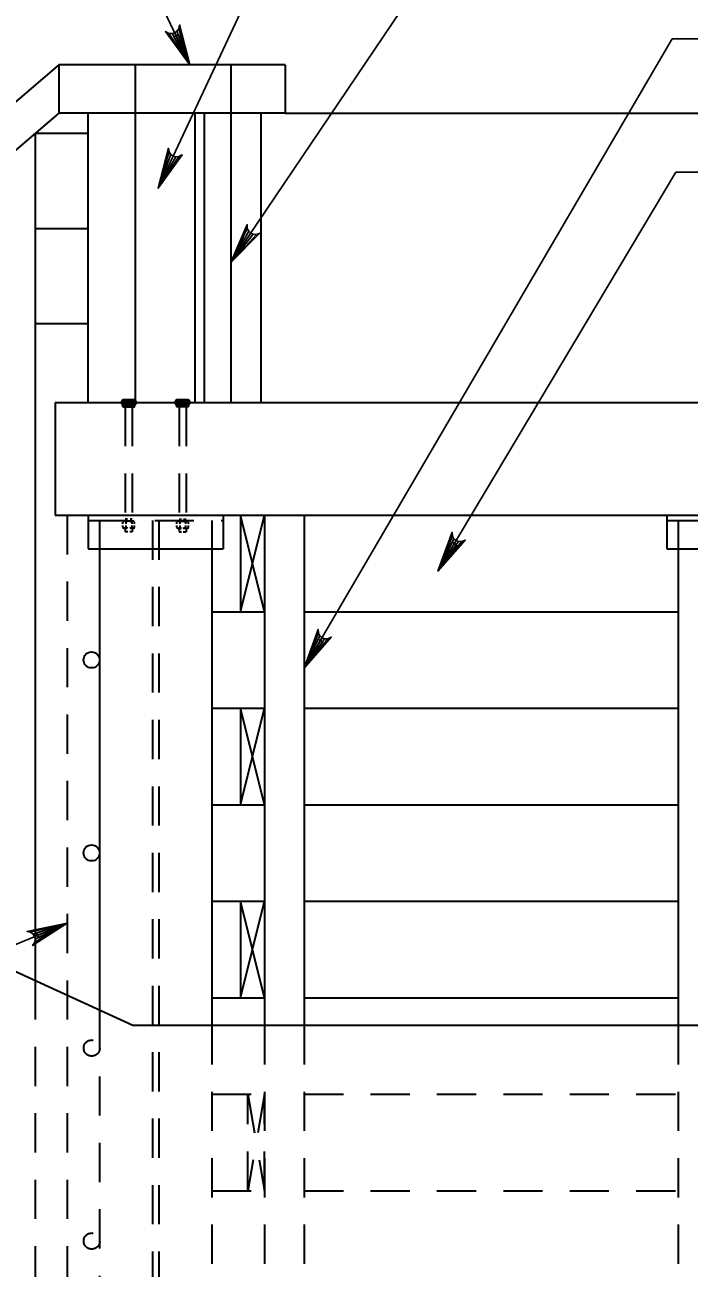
# Model space of a CAD drawing. Extents: x -6.4 to 73.1, y -66 to 0.
# Drawn here: x 41.656 to 44.097, y -63.125 to -58.56 of the extents above; entities that cross this region are included whole.
import ezdxf

# ---------------------------------------------------------------- set-up
doc = ezdxf.new("R2010")
doc.units = 0
doc.header["$LTSCALE"] = 0.048
doc.header["$PDMODE"] = 32
doc.header["$PDSIZE"] = 0.024
doc.linetypes.add('MEDIUM_DASHED', pattern=[4.5, 3, -1.5])
for name, color, linetype, lineweight in [('3', 7, 'Continuous', 35), ('4', 7, 'Continuous', 25), ('52', 7, 'Continuous', 25), ('8', 7, 'Continuous', 25)]:
    doc.layers.add(name, color=color, linetype=linetype, lineweight=lineweight)

msp = doc.modelspace()

# ---------------------------------------------------------------- hatches: boundary and pattern name
at = {"layer": '4'}
for points in [[(42.26258, -58.70642), (42.22067, -58.5955), (42.20292, -58.604)], [(43.17392, -60.565), (43.24292, -60.46867), (43.226, -60.45858)], [(42.68233, -60.922), (42.7505, -60.825), (42.7335, -60.81508)], [(41.812, -61.8575), (41.699, -61.89325), (41.7065, -61.91142)]]:
    msp.add_hatch(color=256, dxfattribs=at).paths.add_polyline_path(points)

# ---------------------------------------------------------------- linework, layer by layer
at = {"layer": '3'}
for p, q in [((41.78142, -58.70642), (39.35275, -60.777)), ((42.61283, -58.70642), (41.78142, -58.70642)), ((41.78142, -58.70642), (41.78142, -58.88358)), ((42.06075, -58.70642), (42.06075, -58.88358)), ((42.41308, -58.70642), (42.41308, -59.9465)), ((42.61283, -58.70642), (42.61283, -58.88358)), ((41.78142, -58.88358), (39.35275, -60.95417)), ((42.61283, -58.88358), (41.78142, -58.88358)), ((41.88692, -58.88358), (41.88692, -59.9465)), ((42.06075, -58.88358), (42.06075, -59.9465)), ((42.28092, -58.88358), (42.28092, -59.9465)), ((42.31483, -58.88358), (42.31483, -59.9465)), ((42.52317, -58.88358), (42.52317, -59.9465)), ((42.61283, -58.88358), (48.03658, -58.88358)), ((41.69333, -58.95767), (41.88692, -58.95767)), ((41.69333, -58.95867), (41.69333, -62.06792)), ((41.69333, -59.307), (41.88692, -59.307)), ((41.69333, -59.65625), (41.88692, -59.65625)), ((41.76775, -59.9465), (48.03658, -59.9465)), ((41.76775, -59.9465), (41.76775, -60.35992)), ((42.0165, -59.96242), (42.0165, -59.95025)), ((42.05417, -59.9465), (42.02183, -59.9465)), ((42.02758, -59.95025), (42.02758, -59.96242)), ((42.04883, -59.95025), (42.04883, -59.96242)), ((42.21933, -59.9465), (42.25167, -59.9465)), ((42.22467, -59.95025), (42.22467, -59.96242)), ((42.24592, -59.95025), (42.24592, -59.96242)), ((42.257, -59.96242), (42.257, -59.95025)), ((41.76775, -60.35992), (48.03658, -60.35992)), ((41.88917, -60.35992), (41.88917, -60.48292)), ((42.01608, -60.39133), (42.01608, -60.386)), ((42.05383, -60.38225), (42.02142, -60.38225)), ((42.03358, -60.375), (42.02467, -60.375)), ((42.02717, -60.386), (42.02717, -60.39133)), ((42.05092, -60.375), (42.04258, -60.375)), ((42.0485, -60.386), (42.0485, -60.39133)), ((42.05875, -60.39133), (42.05875, -60.386)), ((42.21467, -60.39192), (42.21467, -60.386)), ((42.21967, -60.38225), (42.252, -60.38225)), ((42.2225, -60.375), (42.232, -60.375)), ((42.225, -60.386), (42.225, -60.39192)), ((42.23917, -60.375), (42.24875, -60.375)), ((42.24633, -60.386), (42.24633, -60.39192)), ((42.25733, -60.39192), (42.25733, -60.386)), ((42.38433, -60.35992), (42.38433, -60.48292)), ((42.44825, -60.35992), (42.44825, -60.71425)), ((42.44825, -60.71425), (42.53683, -60.35992)), ((42.53683, -60.35992), (42.53683, -62.23267)), ((42.68233, -60.35992), (42.68233, -62.23267)), ((44.01517, -60.35992), (44.01517, -60.48292)), ((42.01608, -60.40433), (42.01608, -60.39808)), ((42.0325, -60.40808), (42.02142, -60.40808)), ((42.02467, -60.40808), (42.02467, -60.42092)), ((42.03417, -60.42092), (42.02467, -60.42092)), ((42.02717, -60.39808), (42.02717, -60.40433)), ((42.05092, -60.42092), (42.04142, -60.42092)), ((42.05383, -60.40808), (42.043, -60.40808)), ((42.0485, -60.39808), (42.0485, -60.40433)), ((42.05092, -60.40808), (42.05092, -60.42092)), ((42.05875, -60.40433), (42.05875, -60.39808)), ((42.21467, -60.40433), (42.21467, -60.398)), ((42.21967, -60.40808), (42.232, -60.40808)), ((42.2225, -60.40808), (42.2225, -60.42092)), ((42.2225, -60.42092), (42.232, -60.42092)), ((42.225, -60.398), (42.225, -60.40433)), ((42.238, -60.40808), (42.252, -60.40808)), ((42.238, -60.42092), (42.24875, -60.42092)), ((42.24633, -60.398), (42.24633, -60.40433)), ((42.24875, -60.40808), (42.24875, -60.42092)), ((42.25733, -60.40433), (42.25733, -60.398)), ((41.88917, -60.48292), (42.38433, -60.48292)), ((41.93017, -60.48292), (41.93017, -62.1765)), ((42.34333, -60.48292), (42.34333, -62.23267)), ((44.01517, -60.48292), (44.51033, -60.48292)), ((44.05617, -60.48292), (44.05617, -62.23267)), ((42.34333, -60.71425), (42.53683, -60.71425)), ((42.68233, -60.71425), (44.05617, -60.71425)), ((39.53575, -61.07825), (42.0525, -62.23267)), ((42.34333, -61.06858), (42.53683, -61.06858)), ((42.44825, -61.06858), (42.44825, -61.42292)), ((42.44825, -61.42292), (42.53683, -61.06858)), ((42.68233, -61.06858), (44.05617, -61.06858)), ((42.34333, -61.42292), (42.53683, -61.42292)), ((42.68233, -61.42292), (44.05617, -61.42292)), ((42.34333, -61.77725), (42.53683, -61.77725)), ((42.44825, -61.77725), (42.44825, -62.13158)), ((42.44825, -62.13158), (42.53683, -61.77725)), ((42.68233, -61.77725), (44.05617, -61.77725)), ((42.34333, -62.13158), (42.53683, -62.13158)), ((42.68233, -62.13158), (44.05617, -62.13158)), ((42.0525, -62.23267), (48.03658, -62.23267))]:
    msp.add_line(p, q, dxfattribs=at)
at = {"layer": '3', "linetype": 'MEDIUM_DASHED'}
for p, q in [((42.02475, -59.96242), (42.02475, -60.38225)), ((42.05092, -59.96242), (42.05092, -60.38225)), ((42.22258, -59.96242), (42.22258, -60.38225)), ((42.24875, -59.96242), (42.24875, -60.38225)), ((41.812, -60.35992), (41.812, -63.54892)), ((41.69333, -62.06792), (41.69333, -63.54892)), ((41.93017, -62.1765), (41.93017, -64.00767)), ((42.34333, -62.23267), (42.34333, -64.0185)), ((42.53683, -62.23267), (42.53683, -63.54892)), ((42.68233, -62.23267), (42.68233, -63.54892)), ((44.05617, -62.23267), (44.05617, -64.00767)), ((42.34333, -62.48592), (42.53683, -62.48592)), ((42.53683, -62.48592), (42.47517, -62.84025)), ((42.47517, -62.84025), (42.47517, -62.48592)), ((42.68233, -62.48592), (44.05617, -62.48592)), ((42.34333, -62.84025), (42.53683, -62.84025)), ((42.68233, -62.84025), (44.05617, -62.84025))]:
    msp.add_line(p, q, dxfattribs=at)
at = {"layer": '3'}
for points in [[(42.0165, -59.96242), (42.05917, -59.96242), (42.05917, -59.95025)], [(42.257, -59.96242), (42.21433, -59.96242), (42.21433, -59.95025)], [(42.53683, -60.35992), (42.53683, -60.71425), (42.44825, -60.35992)], [(42.53683, -61.06858), (42.53683, -61.42292), (42.44825, -61.06858)], [(42.53683, -61.77725), (42.53683, -62.13158), (42.44825, -61.77725)]]:
    msp.add_lwpolyline(points, dxfattribs=at)
at = {"layer": '3', "linetype": 'MEDIUM_DASHED'}
msp.add_lwpolyline([(42.47517, -62.48592), (42.53683, -62.84025), (42.53683, -62.48592)], dxfattribs=at)
at = {"layer": '3'}
for centre in [(41.90113, -60.89143), (41.90113, -61.60009)]:
    msp.add_circle(centre, 0.02953, dxfattribs=at)
at = {"layer": '3', "linetype": 'MEDIUM_DASHED'}
for centre in [(41.9017, -62.31638), (41.9017, -63.02504)]:
    msp.add_circle(centre, 0.02953, dxfattribs=at)
at = {"layer": '3'}
for centre, radius, start, end in [((42.02205, -59.9524), 0.00592, 88.17294, 158.71305), ((42.02205, -59.9524), 0.00592, 21.28694, 88.17294), ((42.03823, -59.96344), 0.01696, 51.05, 128.95), ((42.05404, -59.95186), 0.00539, 17.45181, 162.54819), ((42.21951, -59.95186), 0.00539, 17.45181, 162.54819), ((42.23532, -59.96344), 0.01696, 51.05, 128.95), ((42.2515, -59.9524), 0.00592, 91.82706, 158.71306), ((42.2515, -59.9524), 0.00592, 21.28694, 91.82706), ((42.02165, -60.38818), 0.00592, 88.17294, 158.71305), ((42.02165, -60.38818), 0.00592, 21.28694, 88.17294), ((42.03783, -60.39922), 0.01696, 51.05, 128.95), ((42.05364, -60.38764), 0.00539, 17.45181, 162.54819), ((42.21987, -60.38764), 0.00539, 17.45181, 162.54819), ((42.23567, -60.39922), 0.01696, 51.05, 128.95), ((42.25185, -60.38818), 0.00592, 91.82706, 158.71306), ((42.25185, -60.38818), 0.00592, 21.28694, 91.82706), ((42.02165, -60.40216), 0.00592, 201.28694, 271.82706), ((42.02165, -60.40216), 0.00592, 271.82706, 338.71306), ((42.03783, -60.39113), 0.01696, 231.05, 256.0077), ((42.03783, -60.39113), 0.01696, 284.34274, 308.95), ((42.05364, -60.4027), 0.00539, 197.45181, 342.54819), ((42.21987, -60.4027), 0.00539, 197.45181, 342.54819), ((42.23567, -60.39113), 0.01696, 231.05, 257.49177), ((42.23567, -60.39113), 0.01696, 277.88621, 308.95), ((42.25185, -60.40216), 0.00592, 201.28694, 268.17294), ((42.25185, -60.40216), 0.00592, 268.17294, 338.71305)]:
    msp.add_arc(centre, radius, start, end, dxfattribs=at)
for p in [(42.02367, -59.94667), (42.02425, -59.94667), (42.02483, -59.94667), (42.02517, -59.94725), (42.0255, -59.94667), (42.02575, -59.94725), (42.026, -59.94667), (42.026, -59.94783), (42.02633, -59.94725), (42.02667, -59.94667), (42.02667, -59.94783), (42.02692, -59.94725), (42.02692, -59.94842), (42.02725, -59.94667), (42.02725, -59.94783), (42.02725, -59.949), (42.0275, -59.94725), (42.0275, -59.94842), (42.0275, -59.94958), (42.02783, -59.94667), (42.02783, -59.94783), (42.02783, -59.949), (42.02808, -59.94725), (42.02808, -59.94842), (42.02808, -59.94958), (42.02842, -59.94667), (42.02842, -59.94783), (42.02842, -59.949), (42.02875, -59.94725), (42.02875, -59.94842), (42.029, -59.94667), (42.029, -59.94783), (42.029, -59.949), (42.02925, -59.94725), (42.02925, -59.94842), (42.02958, -59.94667), (42.02958, -59.94783), (42.02992, -59.94725), (42.02992, -59.94842), (42.03017, -59.94667), (42.03017, -59.94783), (42.0305, -59.94725), (42.03075, -59.94667), (42.03075, -59.94783), (42.03108, -59.94725), (42.03133, -59.94667), (42.03133, -59.94783), (42.03167, -59.94725), (42.03192, -59.94667), (42.03225, -59.94725), (42.03258, -59.94667), (42.03283, -59.94725), (42.03308, -59.94667), (42.03375, -59.94667), (42.03433, -59.94667), (42.03492, -59.94667), (42.0355, -59.94667), (42.04083, -59.94667), (42.04142, -59.94667), (42.042, -59.94667), (42.04258, -59.94667), (42.04317, -59.94667), (42.04342, -59.94725), (42.04375, -59.94667), (42.04408, -59.94725), (42.04433, -59.94667), (42.04467, -59.94725), (42.04492, -59.94667), (42.04492, -59.94783), (42.04525, -59.94725), (42.0455, -59.94667), (42.0455, -59.94783), (42.04583, -59.94725), (42.04617, -59.94667), (42.04617, -59.94783), (42.04642, -59.94725), (42.04642, -59.94842), (42.04675, -59.94667), (42.04675, -59.94783), (42.047, -59.94725), (42.047, -59.94842), (42.04733, -59.94667), (42.04733, -59.94783), (42.04733, -59.949), (42.04758, -59.94725), (42.04758, -59.94842), (42.04792, -59.94667), (42.04792, -59.94783), (42.04792, -59.949), (42.04817, -59.94725), (42.04817, -59.94842), (42.04817, -59.94958), (42.0485, -59.94667), (42.0485, -59.94783), (42.0485, -59.949), (42.04875, -59.94725), (42.04875, -59.94842), (42.04875, -59.94958), (42.04892, -59.94725), (42.04892, -59.94842), (42.04892, -59.94958), (42.04917, -59.94667), (42.04917, -59.94783), (42.04917, -59.949), (42.04942, -59.94842), (42.0495, -59.94725), (42.04975, -59.94667), (42.04975, -59.94783), (42.05008, -59.94725), (42.05033, -59.94667), (42.05033, -59.94783), (42.05067, -59.94725), (42.05092, -59.94667), (42.05125, -59.94725), (42.0515, -59.94667), (42.05217, -59.94667), (42.05275, -59.94667), (42.22075, -59.94667), (42.22133, -59.94667), (42.22192, -59.94667), (42.22225, -59.94725), (42.22258, -59.94667), (42.22283, -59.94725), (42.22308, -59.94667), (42.22308, -59.94783), (42.22342, -59.94725), (42.22375, -59.94667), (42.22375, -59.94783), (42.224, -59.94725), (42.224, -59.94842), (42.22433, -59.94667), (42.22433, -59.94783), (42.22433, -59.949), (42.22458, -59.94725), (42.22458, -59.94842), (42.22458, -59.94958), (42.22475, -59.94725), (42.22475, -59.94842), (42.22475, -59.94958), (42.225, -59.94667), (42.225, -59.94783), (42.225, -59.949), (42.22533, -59.94725), (42.22533, -59.94842), (42.22533, -59.94958), (42.22558, -59.94667), (42.22558, -59.94783), (42.22558, -59.949), (42.22592, -59.94725), (42.22592, -59.94842), (42.22617, -59.94667), (42.22617, -59.94783), (42.22617, -59.949), (42.2265, -59.94725), (42.2265, -59.94842), (42.22675, -59.94667), (42.22675, -59.94783), (42.22708, -59.94725), (42.22708, -59.94842), (42.22733, -59.94667), (42.22733, -59.94783), (42.22767, -59.94725), (42.22792, -59.94667), (42.22792, -59.94783), (42.22825, -59.94725), (42.22858, -59.94667), (42.22858, -59.94783), (42.22883, -59.94725), (42.22908, -59.94667), (42.22942, -59.94725), (42.22975, -59.94667), (42.23, -59.94725), (42.23033, -59.94667), (42.23092, -59.94667), (42.2315, -59.94667), (42.23208, -59.94667), (42.23267, -59.94667), (42.238, -59.94667), (42.23858, -59.94667), (42.23917, -59.94667), (42.23975, -59.94667), (42.24033, -59.94667), (42.24067, -59.94725), (42.24092, -59.94667), (42.24125, -59.94725), (42.2415, -59.94667), (42.24183, -59.94725), (42.24217, -59.94667), (42.24217, -59.94783), (42.24242, -59.94725), (42.24275, -59.94667), (42.24275, -59.94783), (42.243, -59.94725), (42.24333, -59.94667), (42.24333, -59.94783), (42.24358, -59.94725), (42.24358, -59.94842), (42.24392, -59.94667), (42.24392, -59.94783), (42.24425, -59.94725), (42.24425, -59.94842), (42.2445, -59.94667), (42.2445, -59.94783), (42.2445, -59.949), (42.24475, -59.94725), (42.24475, -59.94842), (42.24508, -59.94667), (42.24508, -59.94783), (42.24508, -59.949), (42.24542, -59.94725), (42.24542, -59.94842), (42.24542, -59.94958), (42.24567, -59.94667), (42.24567, -59.94783), (42.24567, -59.949), (42.246, -59.94725), (42.246, -59.94842), (42.246, -59.94958), (42.24625, -59.94667), (42.24625, -59.94783), (42.24625, -59.949), (42.2465, -59.94842), (42.24658, -59.94725), (42.24683, -59.94667), (42.24683, -59.94783), (42.24717, -59.94725), (42.24742, -59.94667), (42.24742, -59.94783), (42.24775, -59.94725), (42.248, -59.94667), (42.24833, -59.94725), (42.24858, -59.94667), (42.24925, -59.94667), (42.24983, -59.94667)]:
    msp.add_point(p, dxfattribs=at)
at = {"layer": '4'}
for p, q in [((42.14542, -59.15942), (42.91742, -57.512)), ((42.41308, -59.43225), (43.27508, -58.15508)), ((42.26258, -58.70642), (42.02275, -58.203)), ((42.68233, -60.922), (44.03408, -58.61142)), ((44.03408, -58.61142), (44.18167, -58.61142)), ((43.17392, -60.565), (44.04825, -59.10017)), ((44.04825, -59.10017), (44.19575, -59.10017)), ((41.812, -61.8575), (39.03, -62.99983))]:
    msp.add_line(p, q, dxfattribs=at)
for points in [[(42.26258, -58.70642), (42.17317, -58.58383), (42.18533, -58.59075), (42.19692, -58.59183), (42.20667, -58.58908), (42.215, -58.58317), (42.22142, -58.57358), (42.22367, -58.55975), (42.26258, -58.70642), (42.22142, -58.57358), (42.215, -58.58317), (42.26258, -58.70642), (42.20667, -58.58908), (42.19692, -58.59183), (42.26258, -58.70642), (42.18533, -58.59075)], [(42.14542, -59.15942), (42.18342, -59.0125), (42.18575, -59.02633), (42.19225, -59.03592), (42.20058, -59.04167), (42.21033, -59.04442), (42.22192, -59.04325), (42.234, -59.03625), (42.14542, -59.15942), (42.22192, -59.04325), (42.21033, -59.04442), (42.14542, -59.15942), (42.20058, -59.04167), (42.19225, -59.03592), (42.14542, -59.15942), (42.18575, -59.02633)], [(43.17392, -60.565), (43.22633, -60.42258), (43.22725, -60.43658), (43.23283, -60.44675), (43.24058, -60.45333), (43.25, -60.457), (43.26167, -60.45708), (43.27433, -60.45125), (43.17392, -60.565), (43.26167, -60.45708), (43.25, -60.457), (43.17392, -60.565), (43.24058, -60.45333), (43.23283, -60.44675), (43.17392, -60.565), (43.22725, -60.43658)], [(42.68233, -60.922), (42.7335, -60.77917), (42.73458, -60.79308), (42.74025, -60.80325), (42.748, -60.80975), (42.7575, -60.81333), (42.76908, -60.81333), (42.78175, -60.80742), (42.68233, -60.922), (42.76908, -60.81333), (42.7575, -60.81333), (42.68233, -60.922), (42.748, -60.80975), (42.74025, -60.80325), (42.68233, -60.922), (42.73458, -60.79308)], [(41.812, -61.8575), (41.68467, -61.94), (41.69225, -61.92825), (41.69392, -61.91675), (41.69175, -61.90692), (41.68633, -61.89825), (41.67708, -61.89125), (41.66342, -61.88825), (41.812, -61.8575), (41.67708, -61.89125), (41.68633, -61.89825), (41.812, -61.8575), (41.69175, -61.90692), (41.69392, -61.91675), (41.812, -61.8575), (41.69225, -61.92825)]]:
    msp.add_lwpolyline(points, dxfattribs=at)
for points in [[(42.26258, -58.70642), (42.22067, -58.5955), (42.20292, -58.604)], [(43.17392, -60.565), (43.24292, -60.46867), (43.226, -60.45858)], [(42.68233, -60.922), (42.7505, -60.825), (42.7335, -60.81508)], [(41.812, -61.8575), (41.699, -61.89325), (41.7065, -61.91142)]]:
    msp.add_lwpolyline(points, close=True, dxfattribs=at)
at = {"layer": '52'}
msp.add_lwpolyline([(42.41308, -59.43225), (42.47333, -59.293), (42.4735, -59.307), (42.4785, -59.3175), (42.48583, -59.3245), (42.49508, -59.32867), (42.50667, -59.32933), (42.51967, -59.32425), (42.41308, -59.43225), (42.50667, -59.32933), (42.49508, -59.32867), (42.41308, -59.43225), (42.48583, -59.3245), (42.4785, -59.3175), (42.41308, -59.43225), (42.4735, -59.307)], dxfattribs=at)
at = {"layer": '8', "linetype": 'MEDIUM_DASHED', "lineweight": 35}
for p, q in [((41.88917, -60.37958), (42.38433, -60.37958)), ((41.93017, -60.37958), (41.93017, -60.48292)), ((42.125, -60.37958), (42.125, -64.01408)), ((42.14867, -60.37958), (42.14867, -64.02892)), ((42.34333, -60.37958), (42.34333, -60.48292)), ((44.01517, -60.37958), (44.51033, -60.37958)), ((44.05617, -60.37958), (44.05617, -60.48292))]:
    msp.add_line(p, q, dxfattribs=at)

doc.saveas('drawing.dxf')
